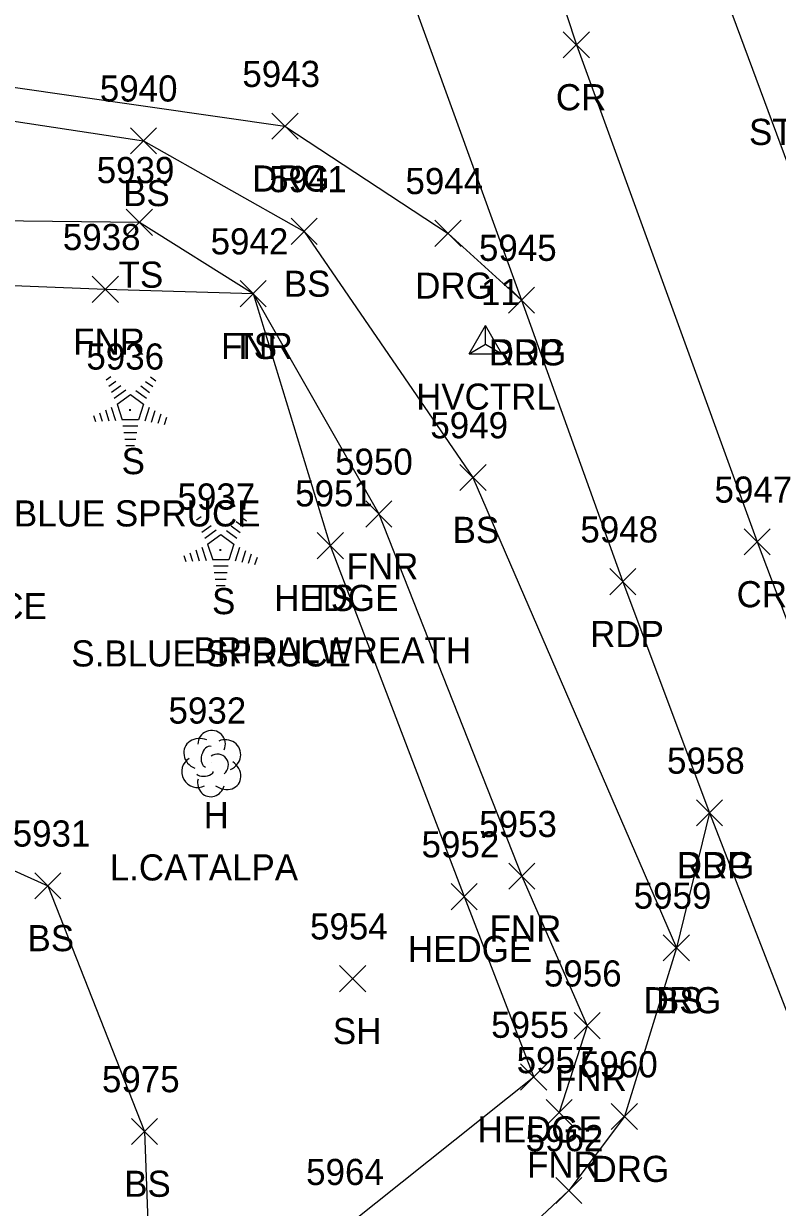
# Model space of a CAD drawing. Extents: x 1472233 to 1475777, y 540726 to 543442.
# Drawn here: x 1472391.2 to 1472448.9, y 541821 to 541911.6 of the extents above; entities that cross this region are included whole.
import ezdxf

# ---------------------------------------------------------------- set-up
doc = ezdxf.new("R2010")
doc.units = 0
for name, color, linetype in [('C_A', 7, 'Continuous'), ('C_I', 7, 'Continuous'), ('CPSM', 7, 'Continuous'), ('L_A', 7, 'Continuous'), ('L_C', 7, 'Continuous'), ('L_I', 7, 'Continuous'), ('L_TIC', 7, 'Continuous'), ('LAHR', 7, 'Continuous'), ('LELB', 7, 'Continuous'), ('LFNC', 7, 'Continuous'), ('LTC', 7, 'Continuous'), ('LTD', 7, 'Continuous'), ('P_A', 7, 'Continuous'), ('P_I', 7, 'Continuous'), ('P_TIC', 7, 'Continuous'), ('PET', 7, 'Continuous'), ('PRC', 7, 'Continuous'), ('R_A', 7, 'Continuous'), ('R_I', 7, 'Continuous'), ('R_TIC', 7, 'Continuous'), ('RDG', 7, 'Continuous'), ('S_C', 7, 'Continuous')]:
    doc.layers.add(name, color=color, linetype=linetype)

msp = doc.modelspace()

# ---------------------------------------------------------------- linework, layer by layer
at = {"layer": 'CPSM'}
for p, q in [((1472425.253, 541886.306), (1472426.503, 541888.471)), ((1472425.253, 541886.306), (1472426.503, 541888.471)), ((1472425.253, 541886.306), (1472426.503, 541888.471)), ((1472425.253, 541886.306), (1472426.503, 541888.471)), ((1472425.253, 541886.306), (1472426.503, 541888.471)), ((1472425.253, 541886.306), (1472426.503, 541888.471)), ((1472425.253, 541886.306), (1472426.503, 541888.471)), ((1472425.253, 541886.306), (1472426.503, 541888.471)), ((1472425.253, 541886.306), (1472426.503, 541888.471)), ((1472425.253, 541886.306), (1472426.503, 541888.471)), ((1472425.253, 541886.306), (1472426.503, 541888.471)), ((1472427.753, 541886.306), (1472426.503, 541888.471)), ((1472426.503, 541887.027), (1472426.503, 541888.471)), ((1472427.753, 541886.306), (1472426.503, 541888.471)), ((1472426.503, 541887.027), (1472426.503, 541888.471)), ((1472427.753, 541886.306), (1472426.503, 541888.471)), ((1472426.503, 541887.027), (1472426.503, 541888.471)), ((1472427.753, 541886.306), (1472426.503, 541888.471)), ((1472426.503, 541887.027), (1472426.503, 541888.471)), ((1472427.753, 541886.306), (1472426.503, 541888.471)), ((1472426.503, 541887.027), (1472426.503, 541888.471)), ((1472427.753, 541886.306), (1472426.503, 541888.471)), ((1472426.503, 541887.027), (1472426.503, 541888.471)), ((1472427.753, 541886.306), (1472426.503, 541888.471)), ((1472426.503, 541887.027), (1472426.503, 541888.471)), ((1472427.753, 541886.306), (1472426.503, 541888.471)), ((1472426.503, 541887.027), (1472426.503, 541888.471)), ((1472427.753, 541886.306), (1472426.503, 541888.471)), ((1472426.503, 541887.027), (1472426.503, 541888.471)), ((1472427.753, 541886.306), (1472426.503, 541888.471)), ((1472426.503, 541887.027), (1472426.503, 541888.471)), ((1472427.753, 541886.306), (1472426.503, 541888.471)), ((1472426.503, 541887.027), (1472426.503, 541888.471)), ((1472425.253, 541886.306), (1472426.503, 541887.027)), ((1472425.253, 541886.306), (1472426.503, 541887.027)), ((1472425.253, 541886.306), (1472426.503, 541887.027)), ((1472425.253, 541886.306), (1472426.503, 541887.027)), ((1472425.253, 541886.306), (1472426.503, 541887.027)), ((1472425.253, 541886.306), (1472426.503, 541887.027)), ((1472425.253, 541886.306), (1472426.503, 541887.027)), ((1472425.253, 541886.306), (1472426.503, 541887.027)), ((1472425.253, 541886.306), (1472426.503, 541887.027)), ((1472425.253, 541886.306), (1472426.503, 541887.027)), ((1472425.253, 541886.306), (1472426.503, 541887.027)), ((1472425.253, 541886.306), (1472427.753, 541886.306)), ((1472425.253, 541886.306), (1472427.753, 541886.306)), ((1472425.253, 541886.306), (1472427.753, 541886.306)), ((1472425.253, 541886.306), (1472427.753, 541886.306)), ((1472425.253, 541886.306), (1472427.753, 541886.306)), ((1472425.253, 541886.306), (1472427.753, 541886.306)), ((1472425.253, 541886.306), (1472427.753, 541886.306)), ((1472425.253, 541886.306), (1472427.753, 541886.306)), ((1472425.253, 541886.306), (1472427.753, 541886.306)), ((1472425.253, 541886.306), (1472427.753, 541886.306)), ((1472425.253, 541886.306), (1472427.753, 541886.306)), ((1472426.503, 541887.027), (1472426.503, 541887.027)), ((1472426.503, 541887.027), (1472427.753, 541886.306)), ((1472426.503, 541887.027), (1472426.503, 541887.027)), ((1472426.503, 541887.027), (1472427.753, 541886.306)), ((1472426.503, 541887.027), (1472426.503, 541887.027)), ((1472426.503, 541887.027), (1472427.753, 541886.306)), ((1472426.503, 541887.027), (1472426.503, 541887.027)), ((1472426.503, 541887.027), (1472427.753, 541886.306)), ((1472426.503, 541887.027), (1472426.503, 541887.027)), ((1472426.503, 541887.027), (1472427.753, 541886.306)), ((1472426.503, 541887.027), (1472426.503, 541887.027)), ((1472426.503, 541887.027), (1472427.753, 541886.306)), ((1472426.503, 541887.027), (1472426.503, 541887.027)), ((1472426.503, 541887.027), (1472427.753, 541886.306)), ((1472426.503, 541887.027), (1472426.503, 541887.027)), ((1472426.503, 541887.027), (1472427.753, 541886.306)), ((1472426.503, 541887.027), (1472426.503, 541887.027)), ((1472426.503, 541887.027), (1472427.753, 541886.306)), ((1472426.503, 541887.027), (1472426.503, 541887.027)), ((1472426.503, 541887.027), (1472427.753, 541886.306)), ((1472426.503, 541887.027), (1472426.503, 541887.027)), ((1472426.503, 541887.027), (1472427.753, 541886.306))]:
    msp.add_line(p, q, dxfattribs=at)
at = {"layer": 'L_TIC'}
for points in [[(1472399.339, 541901.595), (1472401.339, 541903.595)], [(1472401.339, 541901.595), (1472399.339, 541903.595)], [(1472399.019, 541895.357), (1472401.019, 541897.357)], [(1472401.019, 541895.357), (1472399.019, 541897.357)], [(1472411.634, 541894.663), (1472413.634, 541896.663)], [(1472413.634, 541894.663), (1472411.634, 541896.663)], [(1472396.418, 541890.235), (1472398.418, 541892.235)], [(1472398.418, 541890.235), (1472396.418, 541892.235)], [(1472407.732, 541889.904), (1472409.732, 541891.904)], [(1472409.732, 541889.904), (1472407.732, 541891.904)], [(1472407.732, 541889.904), (1472409.732, 541891.904)], [(1472409.732, 541889.904), (1472407.732, 541891.904)], [(1472424.555, 541875.837), (1472426.555, 541877.837)], [(1472426.555, 541875.837), (1472424.555, 541877.837)], [(1472417.346, 541873.05), (1472419.346, 541875.05)], [(1472419.346, 541873.05), (1472417.346, 541875.05)], [(1472413.634, 541870.628), (1472415.634, 541872.628)], [(1472415.634, 541870.628), (1472413.634, 541872.628)], [(1472413.634, 541870.628), (1472415.634, 541872.628)], [(1472415.634, 541870.628), (1472413.634, 541872.628)], [(1472428.288, 541845.344), (1472430.288, 541847.344)], [(1472430.288, 541845.344), (1472428.288, 541847.344)], [(1472392.014, 541844.61), (1472394.014, 541846.61)], [(1472394.014, 541844.61), (1472392.014, 541846.61)], [(1472423.876, 541843.784), (1472425.876, 541845.784)], [(1472425.876, 541843.784), (1472423.876, 541845.784)], [(1472440.122, 541839.862), (1472442.122, 541841.862)], [(1472442.122, 541839.862), (1472440.122, 541841.862)], [(1472415.34, 541837.505), (1472417.34, 541839.505)], [(1472417.34, 541837.505), (1472415.34, 541839.505)], [(1472433.301, 541833.909), (1472435.301, 541835.909)], [(1472435.301, 541833.909), (1472433.301, 541835.909)], [(1472429.203, 541829.984), (1472431.203, 541831.984)], [(1472431.203, 541829.984), (1472429.203, 541831.984)], [(1472431.156, 541827.279), (1472433.156, 541829.279)], [(1472433.156, 541827.279), (1472431.156, 541829.279)], [(1472399.414, 541825.824), (1472401.414, 541827.824)], [(1472401.414, 541825.824), (1472399.414, 541827.824)]]:
    msp.add_lwpolyline(points, dxfattribs=at)
at = {"layer": 'LAHR'}
msp.add_lwpolyline([(1472414.634, 541871.628), (1472424.876, 541844.784), (1472430.203, 541830.984), (1472416.09, 541819.727)], dxfattribs=at)
at = {"layer": 'LELB'}
for points in [[(1472320.76, 541894.723), (1472319.48, 541904.444), (1472327.113, 541907.618), (1472349.528, 541907.275), (1472369.054, 541907.322), (1472400.339, 541902.595), (1472412.634, 541895.663), (1472425.555, 541876.837), (1472441.122, 541840.862)], [(1472336.175, 541894.62), (1472355.234, 541896.983), (1472368.9, 541896.729), (1472400.019, 541896.357), (1472408.732, 541890.904), (1472414.634, 541871.628)], [(1472340.406, 541874.826), (1472344.778, 541860.431), (1472364.314, 541858.541), (1472393.014, 541845.61), (1472400.414, 541826.824), (1472401.165, 541806.061)]]:
    msp.add_lwpolyline(points, dxfattribs=at)
at = {"layer": 'LFNC'}
msp.add_lwpolyline([(1472367.938, 541892.421), (1472397.418, 541891.235), (1472408.732, 541890.904), (1472418.346, 541874.05), (1472429.288, 541846.344), (1472434.301, 541834.909), (1472432.156, 541828.279)], dxfattribs=at)
at = {"layer": 'LTC'}
for p, q in [((1472397.471, 541884.302), (1472397.825, 541884.559)), ((1472400.869, 541884.542), (1472401.288, 541884.238)), ((1472397.68, 541883.836), (1472398.209, 541884.221)), ((1472397.89, 541883.371), (1472398.594, 541883.882)), ((1472398.099, 541882.905), (1472398.978, 541883.543)), ((1472400.127, 541883.846), (1472400.806, 541883.352)), ((1472400.498, 541884.194), (1472401.047, 541883.795)), ((1472398.324, 541882.45), (1472399.336, 541883.184)), ((1472399.336, 541883.184), (1472400.333, 541882.459)), ((1472399.756, 541883.497), (1472400.565, 541882.908)), ((1472396.959, 541881.798), (1472397.17, 541881.146)), ((1472397.414, 541882.014), (1472397.685, 541881.179)), ((1472397.869, 541882.231), (1472398.2, 541881.211)), ((1472398.324, 541882.45), (1472398.711, 541881.256)), ((1472400.333, 541882.459), (1472399.942, 541881.256)), ((1472400.77, 541882.188), (1472400.432, 541881.149)), ((1472401.215, 541881.938), (1472400.927, 541881.053)), ((1472396.503, 541881.581), (1472396.655, 541881.113)), ((1472399.942, 541881.256), (1472398.711, 541881.256)), ((1472401.659, 541881.688), (1472401.422, 541880.958)), ((1472402.104, 541881.438), (1472401.917, 541880.863)), ((1472399.903, 541880.756), (1472398.759, 541880.756)), ((1472399.819, 541880.256), (1472398.831, 541880.256)), ((1472399.736, 541879.756), (1472398.904, 541879.756)), ((1472399.652, 541879.256), (1472398.977, 541879.256)), ((1472404.393, 541873.594), (1472404.747, 541873.852)), ((1472407.791, 541873.835), (1472408.21, 541873.53)), ((1472404.602, 541873.129), (1472405.132, 541873.513)), ((1472404.812, 541872.663), (1472405.516, 541873.174)), ((1472405.022, 541872.197), (1472405.9, 541872.835)), ((1472406.678, 541872.79), (1472407.487, 541872.201)), ((1472407.049, 541873.138), (1472407.728, 541872.644)), ((1472407.42, 541873.486), (1472407.969, 541873.087)), ((1472405.246, 541871.742), (1472406.258, 541872.477)), ((1472406.258, 541872.477), (1472407.255, 541871.752)), ((1472403.425, 541870.874), (1472403.577, 541870.406)), ((1472403.881, 541871.09), (1472404.092, 541870.439)), ((1472404.336, 541871.307), (1472404.607, 541870.471)), ((1472404.792, 541871.523), (1472405.122, 541870.504)), ((1472405.246, 541871.742), (1472405.633, 541870.549)), ((1472407.255, 541871.752), (1472406.864, 541870.549)), ((1472407.692, 541871.481), (1472407.354, 541870.441)), ((1472408.137, 541871.231), (1472407.849, 541870.346)), ((1472408.582, 541870.981), (1472408.344, 541870.251)), ((1472406.864, 541870.549), (1472405.633, 541870.549)), ((1472406.825, 541870.049), (1472405.681, 541870.049)), ((1472409.026, 541870.73), (1472408.839, 541870.156)), ((1472406.742, 541869.549), (1472405.753, 541869.549)), ((1472406.658, 541869.049), (1472405.826, 541869.049)), ((1472406.574, 541868.549), (1472405.899, 541868.549))]:
    msp.add_line(p, q, dxfattribs=at)
at = {"layer": 'LTD'}
msp.add_line((1472405.506, 541855.018), (1472405.506, 541855.018), dxfattribs=at)
msp.add_line((1472405.506, 541855.018), (1472405.506, 541855.018), dxfattribs=at)
msp.add_arc((1472405.553, 541856.452), 1.047, 335.52715, 180.95627, dxfattribs=at)
for centre, major_axis, ratio, start_param, end_param in [((1472404.715, 541855.685), (1.21, -0.512), 0.895232, 1.570796, 4.712389), ((1472406.548, 541855.602), (-1.141, -0.483), 0.949671, 1.570796, 4.712389), ((1472405.298, 541855.477), (-0.208, -0.792), 0.645439, 3.141593, 6.283185), ((1472406.006, 541854.852), (-0.5, 0.667), 0.989748, 3.141593, 6.283185), ((1472404.423, 541854.31), (0.584, -1.042), 0.959034, 3.141593, 6.283185), ((1472406.507, 541854.185), (-1.09, 0.792), 0.841452, 1.570796, 4.712389), ((1472405.507, 541853.518), (0.265, 1.061), 0.942809, 1.570796, 4.712389), ((1472405.048, 541854.268), (-0.625, -0.083), 0.423636, 0, 3.141593)]:
    msp.add_ellipse(centre, major_axis=major_axis, ratio=ratio, start_param=start_param, end_param=end_param, dxfattribs=at)
at = {"layer": 'P_TIC'}
for points in [[(1472432.465, 541908.927), (1472434.465, 541910.927)], [(1472434.465, 541908.927), (1472432.465, 541910.927)], [(1472428.27, 541889.409), (1472430.27, 541891.409)], [(1472430.27, 541889.409), (1472428.27, 541891.409)], [(1472446.3, 541870.915), (1472448.3, 541872.915)], [(1472448.3, 541870.915), (1472446.3, 541872.915)], [(1472436.031, 541867.87), (1472438.031, 541869.87)], [(1472438.031, 541867.87), (1472436.031, 541869.87)], [(1472442.664, 541850.187), (1472444.664, 541852.187)], [(1472444.664, 541850.187), (1472442.664, 541852.187)]]:
    msp.add_lwpolyline(points, dxfattribs=at)
at = {"layer": 'PET'}
for points in [[(1472431.809, 541950.997), (1472434.94, 541942.832), (1472440.191, 541926.307), (1472454.881, 541886.717), (1472470.895, 541847.458), (1472487.249, 541799.156), (1472502.862, 541758.418), (1472521.299, 541713.599), (1472521.809, 541711.245), (1472540.253, 541666.598), (1472555.594, 541628.47), (1472566.435, 541602.128), (1472581.857, 541563.085), (1472587.452, 541548.928), (1472607.289, 541499.122), (1472625.035, 541453.695), (1472638.62, 541419.602), (1472649.942, 541390.39), (1472660.9, 541361.786), (1472670.649, 541335.937), (1472680.314, 541310.926), (1472684.25, 541300.561), (1472697.311, 541267.538), (1472711.092, 541230.886)], [(1472410.423, 541944.749), (1472417.04, 541924.067), (1472429.27, 541890.409), (1472437.031, 541868.87), (1472443.664, 541851.187), (1472458.476, 541813.052), (1472466.783, 541792.243), (1472482.949, 541751.285), (1472501.426, 541706.498), (1472501.819, 541705.185), (1472522.016, 541654.988), (1472538.623, 541615.006), (1472544.846, 541600.279), (1472555.288, 541573.09), (1472571.155, 541534.06), (1472588.208, 541491.282), (1472604.526, 541448.364), (1472617.017, 541415.319), (1472632.481, 541374.101), (1472640.327, 541354.301), (1472653.532, 541321.3), (1472663.395, 541294.75), (1472676.203, 541262.983), (1472690.882, 541224.88)]]:
    msp.add_lwpolyline(points, dxfattribs=at)
at = {"layer": 'PRC'}
msp.add_lwpolyline([(1472420.858, 541948.247), (1472433.465, 541909.927), (1472447.3, 541871.915), (1472463.523, 541829.069), (1472476.482, 541795.885), (1472493.068, 541754.323), (1472510.831, 541710.45), (1472511.847, 541707.672), (1472530.206, 541662.333), (1472546.223, 541622.931), (1472556.774, 541597.055), (1472571.636, 541559.778), (1472578.277, 541543.799), (1472597.238, 541495.811), (1472616.732, 541446.138), (1472628.521, 541416.053), (1472640.352, 541384.782), (1472650.997, 541357.435), (1472663.572, 541324.454), (1472674.031, 541297.855), (1472686.993, 541264.398), (1472700.968, 541228.154)], dxfattribs=at)
at = {"layer": 'R_TIC'}
for points in [[(1472410.161, 541902.709), (1472412.161, 541904.709)], [(1472412.161, 541902.709), (1472410.161, 541904.709)], [(1472422.643, 541894.514), (1472424.643, 541896.514)], [(1472424.643, 541894.514), (1472422.643, 541896.514)], [(1472428.27, 541889.409), (1472430.27, 541891.409)], [(1472430.27, 541889.409), (1472428.27, 541891.409)], [(1472442.664, 541850.187), (1472444.664, 541852.187)], [(1472444.664, 541850.187), (1472442.664, 541852.187)], [(1472440.122, 541839.862), (1472442.122, 541841.862)], [(1472442.122, 541839.862), (1472440.122, 541841.862)], [(1472436.139, 541826.961), (1472438.139, 541828.961)], [(1472438.139, 541826.961), (1472436.139, 541828.961)], [(1472431.888, 541821.313), (1472433.888, 541823.313)], [(1472433.888, 541821.313), (1472431.888, 541823.313)]]:
    msp.add_lwpolyline(points, dxfattribs=at)
at = {"layer": 'RDG'}
for points in [[(1472284.254, 541908.886), (1472300.384, 541908.838), (1472318.786, 541909.541), (1472328.04, 541910.822), (1472350.28, 541910.173), (1472369.015, 541909.758), (1472411.161, 541903.709), (1472423.643, 541895.514), (1472429.27, 541890.409)], [(1472443.664, 541851.187), (1472441.122, 541840.862), (1472437.139, 541827.961), (1472432.888, 541822.313), (1472422.112, 541812.207), (1472405.366, 541796.547), (1472387.727, 541780.283), (1472366.614, 541755.489), (1472360.262, 541745.014), (1472354.31, 541736.251), (1472351.736, 541734.008), (1472350.45, 541731.024), (1472333.053, 541724.73), (1472338.858, 541690.593), (1472353.84, 541691.596), (1472358.1, 541689.107), (1472361.8, 541678.978), (1472366.888, 541639.978)]]:
    msp.add_lwpolyline(points, dxfattribs=at)

# ---------------------------------------------------------------- texts
at = {"layer": 'C_A'}
msp.add_text('HVCTRL', height=2, dxfattribs=at).set_placement((1472421.196, 541882.027))
msp.add_text('HVCTRL', height=2, dxfattribs=at).set_placement((1472421.196, 541882.027))
msp.add_text('HVCTRL', height=2, dxfattribs=at).set_placement((1472421.196, 541882.027))
msp.add_text('HVCTRL', height=2, dxfattribs=at).set_placement((1472421.196, 541882.027))
msp.add_text('HVCTRL', height=2, dxfattribs=at).set_placement((1472421.196, 541882.027))
msp.add_text('HVCTRL', height=2, dxfattribs=at).set_placement((1472421.196, 541882.027))
msp.add_text('HVCTRL', height=2, dxfattribs=at).set_placement((1472421.196, 541882.027))
msp.add_text('HVCTRL', height=2, dxfattribs=at).set_placement((1472421.196, 541882.027))
msp.add_text('HVCTRL', height=2, dxfattribs=at).set_placement((1472421.196, 541882.027))
msp.add_text('HVCTRL', height=2, dxfattribs=at).set_placement((1472421.196, 541882.027))
msp.add_text('HVCTRL', height=2, dxfattribs=at).set_placement((1472421.196, 541882.027))
at = {"layer": 'C_I'}
msp.add_text('11', height=2, dxfattribs=at).set_placement((1472426.172, 541890.027))
msp.add_text('11', height=2, dxfattribs=at).set_placement((1472426.172, 541890.027))
msp.add_text('11', height=2, dxfattribs=at).set_placement((1472426.172, 541890.027))
msp.add_text('11', height=2, dxfattribs=at).set_placement((1472426.172, 541890.027))
msp.add_text('11', height=2, dxfattribs=at).set_placement((1472426.172, 541890.027))
msp.add_text('11', height=2, dxfattribs=at).set_placement((1472426.172, 541890.027))
msp.add_text('11', height=2, dxfattribs=at).set_placement((1472426.172, 541890.027))
msp.add_text('11', height=2, dxfattribs=at).set_placement((1472426.172, 541890.027))
msp.add_text('11', height=2, dxfattribs=at).set_placement((1472426.172, 541890.027))
msp.add_text('11', height=2, dxfattribs=at).set_placement((1472426.172, 541890.027))
msp.add_text('11', height=2, dxfattribs=at).set_placement((1472426.172, 541890.027))
at = {"layer": 'L_A'}
for s, p in [('BS', (1472398.78, 541897.595)), ('TS', (1472398.428, 541891.357)), ('BS', (1472411.075, 541890.663)), ('FNR', (1472394.954, 541886.235)), ('FNR', (1472406.268, 541885.904)), ('TS', (1472407.142, 541885.904)), ('S', (1472398.661, 541877.094)), ('BS', (1472423.996, 541871.837)), ('FNR', (1472415.881, 541869.05)), ('S', (1472405.583, 541866.386)), ('HEDGE', (1472410.335, 541866.628)), ('TS', (1472413.044, 541866.628)), ('H', (1472404.939, 541850.018)), ('FNR', (1472426.823, 541841.344)), ('BS', (1472391.455, 541840.61)), ('HEDGE', (1472420.576, 541839.784)), ('BS', (1472439.563, 541835.862)), ('SH', (1472414.828, 541833.505)), ('FNR', (1472431.836, 541829.909)), ('HEDGE', (1472425.904, 541825.984)), ('FNR', (1472429.691, 541823.279)), ('BS', (1472398.855, 541821.824))]:
    msp.add_text(s, height=2, dxfattribs=at).set_placement(p)
at = {"layer": 'L_C'}
for s, p in [('S.BLUE SPRUCE', (1472387.89, 541873.094)), ('S.SPRUCE', (1472379.266, 541866.009)), ('BRIDALWREATH', (1472404.162, 541862.628)), ('S.BLUE SPRUCE', (1472394.812, 541862.386)), ('L.CATALPA', (1472397.75, 541846.018))]:
    msp.add_text(s, height=2, dxfattribs=at).set_placement(p)
at = {"layer": 'L_I'}
for s, p in [('5940', (1472396.992, 541905.595)), ('5939', (1472396.751, 541899.357)), ('5941', (1472409.941, 541898.663)), ('5938', (1472394.158, 541894.235)), ('5942', (1472405.472, 541893.904)), ('5942', (1472405.472, 541893.904)), ('5936', (1472395.961, 541885.094)), ('5949', (1472422.288, 541879.837)), ('5950', (1472414.999, 541877.05)), ('5937', (1472402.938, 541874.386)), ('5951', (1472411.941, 541874.628)), ('5951', (1472411.941, 541874.628)), ('5932', (1472402.247, 541858.018)), ('5953', (1472426.028, 541849.344)), ('5931', (1472390.321, 541848.61)), ('5952', (1472421.616, 541847.784)), ('5959', (1472437.854, 541843.862)), ('5954', (1472413.08, 541841.505)), ('5956', (1472430.986, 541837.909)), ('5955', (1472426.943, 541833.984)), ('5957', (1472428.896, 541831.279)), ('5975', (1472397.154, 541829.824)), ('5964', (1472412.783, 541822.727)), ('5964', (1472412.783, 541822.727))]:
    msp.add_text(s, height=2, dxfattribs=at).set_placement(p)
at = {"layer": 'LTC'}
for p in [(1472399.218, 541882.198), (1472406.14, 541871.49)]:
    msp.add_text('.', height=1.037, rotation=270, dxfattribs=at).set_placement(p)
at = {"layer": 'P_A'}
for s, p in [('CR', (1472431.898, 541904.927)), ('RDP', (1472426.758, 541885.409)), ('CR', (1472445.733, 541866.915)), ('RDP', (1472434.52, 541863.87)), ('RDP', (1472441.152, 541846.187))]:
    msp.add_text(s, height=2, dxfattribs=at).set_placement(p)
at = {"layer": 'P_I'}
for s, p in [('5945', (1472426.01, 541893.409)), ('5947', (1472444.04, 541874.915)), ('5948', (1472433.772, 541871.87)), ('5958', (1472440.404, 541854.187))]:
    msp.add_text(s, height=2, dxfattribs=at).set_placement(p)
at = {"layer": 'R_A'}
for p in [(1472408.649, 541898.709), (1472421.131, 541890.514), (1472426.758, 541885.409), (1472441.152, 541846.187), (1472438.61, 541835.862), (1472434.627, 541822.961)]:
    msp.add_text('DRG', height=2, dxfattribs=at).set_placement(p)
at = {"layer": 'R_I'}
for s, p in [('5943', (1472407.901, 541906.709)), ('5944', (1472420.383, 541898.514)), ('5945', (1472426.01, 541893.409)), ('5958', (1472440.404, 541854.187)), ('5959', (1472437.854, 541843.862)), ('5960', (1472433.745, 541830.961)), ('5962', (1472429.581, 541825.313))]:
    msp.add_text(s, height=2, dxfattribs=at).set_placement(p)
at = {"layer": 'S_C'}
msp.add_text('STOP & S. MIDDLE RD.', height=2, dxfattribs=at).set_placement((1472446.681, 541902.274))

doc.saveas('drawing.dxf')
